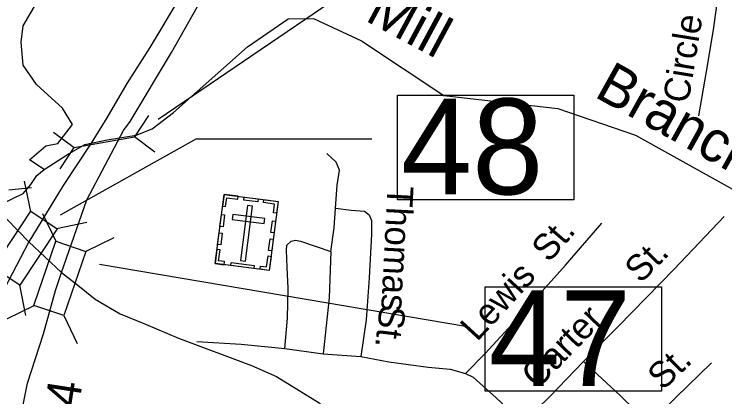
# Model space of a CAD drawing. Extents: x 2093524 to 2270757, y 289120 to 570408.
# Drawn here: x 2197754 to 2200351, y 458315 to 459714 of the extents above; entities that cross this region are included whole.
import ezdxf

# ---------------------------------------------------------------- set-up
doc = ezdxf.new("R2010")
doc.units = 0
for name, color, linetype in [('Exist Cultural Cemetery CELL', 7, 'Continuous'), ('Exist Hydrographic Creek Single Shore', 7, 'Continuous'), ('Exist Hydrographic Creek Single Shore Label', 7, 'Continuous'), ('Exist Road Non-System Type 51', 7, 'Continuous'), ('Exist Road Non-System Type 51 Label', 7, 'Continuous'), ('Exist Road Primary US Divided Attributed', 7, 'Continuous'), ('Exist Road Primary US Mileage Hundredths English Label', 7, 'Continuous'), ('Exist Road Primary US Structure Culvert CELL', 7, 'Continuous'), ('Exist Road Primary US Structure Culvert Number Label', 7, 'Continuous'), ('Exist Road Primary US Structure Standard Bridge CELL', 7, 'Continuous'), ('Exist Road Primary US Structure Standard Bridge Number Label', 7, 'Continuous'), ('Exist Road Secondary Structure Culvert CELL', 7, 'Continuous'), ('Exist Road Secondary Type 51 Attributed', 7, 'Continuous')]:
    doc.layers.add(name, color=color, linetype=linetype)

msp = doc.modelspace()

# ---------------------------------------------------------------- linework, layer by layer
at = {"layer": 'Exist Cultural Cemetery CELL'}
for points in [[(2198520.8, 459054.8), (2198718.3, 459029.6), (2198686, 458777), (2198488.6, 458802.2)], [(2198515.3, 459011.8), (2198526.6, 459010.4), (2198530.7, 459042.3), (2198570.9, 459037.2), (2198572.3, 459048.2), (2198520.8, 459054.8)], [(2198594.3, 459045.4), (2198645.7, 459038.8), (2198644.3, 459027.5), (2198592.8, 459034.1)], [(2198712.9, 458986.5), (2198701.6, 458988), (2198705.7, 459019.9), (2198665.5, 459025), (2198666.9, 459036.1), (2198718.4, 459029.5)], [(2198625.2, 459011.9), (2198606.7, 459014.3), (2198581, 458813.1), (2198599.5, 458810.8)], [(2198505.9, 458938.3), (2198511.4, 458981.2), (2198522.7, 458979.8), (2198517.2, 458936.8)], [(2198552.7, 458982.1), (2198550.3, 458963.6), (2198667.1, 458948.7), (2198669.5, 458967.2)], [(2198692.3, 458915.5), (2198697.8, 458958.5), (2198709.1, 458957), (2198703.6, 458914.1)], [(2198497.4, 458871.6), (2198502.9, 458914.6), (2198514.2, 458913.1), (2198508.7, 458870.2)], [(2198683.9, 458850.1), (2198689.4, 458893.1), (2198700.7, 458891.6), (2198695.2, 458848.7)], [(2198521.4, 458798.1), (2198522.8, 458809.5), (2198501, 458812.3), (2198506.1, 458852.4), (2198495.1, 458853.8), (2198488.5, 458802.3)], [(2198653.2, 458781.2), (2198654.6, 458792.6), (2198676.4, 458789.8), (2198681.6, 458829.9), (2198692.6, 458828.5), (2198686, 458777)], [(2198547, 458806.3), (2198631.2, 458795.6), (2198629.7, 458784.3), (2198545.5, 458795)]]:
    msp.add_lwpolyline(points, close=True, dxfattribs=at)
at = {"layer": 'Exist Hydrographic Creek Single Shore'}
for points in [[(2197863.7, 459146.2), (2197809.8, 459181.2), (2197870, 459232.2), (2197913.8, 459241.3), (2197966.7, 459310.7), (2197930.2, 459370.9), (2197835.4, 459456.6), (2197786.1, 459527.7), (2197778.8, 459611.6), (2197786.1, 459671.8), (2197844.5, 459772.1)], [(2197863.7, 459146.2), (2197949, 459201.1), (2198012.4, 459237), (2198093.8, 459254.9), (2198199.9, 459271.5), (2198257.8, 459295), (2198336.4, 459354.3), (2198606.2, 459595.2), (2198755.2, 459697.2), (2198847.3, 459698.7), (2199023.2, 459616.4), (2199324.3, 459416.8), (2199741.3, 459369.2), (2200025.3, 459271.7), (2200434.2, 459043.7), (2200484.2, 459047.1)], [(2197669.8, 459002.2), (2197787, 459058), (2197814.4, 459090.9), (2197836.3, 459124.6), (2197863.7, 459146.2)]]:
    msp.add_lwpolyline(points, dxfattribs=at)
at = {"layer": 'Exist Road Non-System Type 51'}
for p, q in [((2198743.3, 458492), (2198883.3, 458472.8)), ((2198883.3, 458472.8), (2199021.2, 458461.9))]:
    msp.add_line(p, q, dxfattribs=at)
for points in [[(2200325.5, 459782.5), (2200308.5, 459656.3), (2200283.5, 459504.3), (2200254.7, 459342.1)], [(2198927.7, 459004.9), (2198935, 459089.1), (2198942.6, 459143.1), (2198930.4, 459173.1), (2198896.3, 459204.7)], [(2198910.8, 458846.8), (2198924, 458933.2), (2198927.7, 459004.9)], [(2198927.7, 459004.9), (2198985.6, 458997.5), (2199033.8, 458994), (2199051.9, 458979.8), (2199060, 458960), (2199060.3, 458910.1), (2199051.2, 458749.9), (2199040.2, 458596), (2199021.2, 458461.9)], [(2199835.2, 458443.6), (2199962.1, 458572.3), (2200166.7, 458781.7), (2200349.4, 458974.8)], [(2199403.7, 458400.7), (2199475, 458473.1), (2199629.9, 458642.2), (2199768.8, 458796.9), (2199901.4, 458949.7)], [(2198743.3, 458492), (2198752.4, 458602), (2198755.6, 458711.9), (2198751.2, 458788), (2198748.8, 458851.7), (2198750.5, 458869.7), (2198766.5, 458883.8), (2198782.4, 458888.1), (2198800.3, 458884.2), (2198910.8, 458846.8)], [(2198910.8, 458846.8), (2198905.7, 458677), (2198883.3, 458472.8)], [(2198421, 458517.8), (2198583.2, 458507), (2198743.3, 458492)], [(2199021.2, 458461.9), (2199123.4, 458442.7), (2199267.4, 458423.8), (2199347.6, 458416.3), (2199403.7, 458400.7)], [(2199612.6, 458220.1), (2199712, 458316.8), (2199835.2, 458443.6)], [(2200076.7, 458215.4), (2199969.8, 458318.6), (2199835.2, 458443.6)], [(2200076.7, 458215.4), (2200173.8, 458313.8), (2200302.9, 458438.8)], [(2199403.7, 458400.7), (2199431.6, 458386.7), (2199516.1, 458311.6), (2199612.6, 458220.1)]]:
    msp.add_lwpolyline(points, dxfattribs=at)
at = {"layer": 'Exist Road Primary US Divided Attributed'}
for points in [[(2197926.8, 458769.7), (2198019.7, 459034.9), (2198152.9, 459288.6), (2198177.2, 459321.6), (2198328.2, 459574.2), (2198455.3, 459799.6), (2198568.5, 459984.5), (2198675, 460155.8), (2198744.9, 460286.8), (2198803.1, 460402.9)], [(2198637.1, 460256.8), (2198568.7, 460134.1), (2198422, 459891), (2198356.9, 459772.1), (2198249.2, 459592.4), (2198165, 459460.5), (2198093, 459335.5), (2198035.7, 459242.6), (2197933.3, 459088.1), (2197807.5, 458882.1)], [(2197807.5, 458882.1), (2197716, 458706.7), (2197623.2, 458544.3), (2197558.4, 458403.9), (2197533, 458336.5), (2197529, 458325.7), (2197513.4, 458253.6)], [(2197668.5, 457549.2), (2197705.6, 457795.2), (2197713.1, 457870), (2197738.5, 458001.5), (2197768.4, 458194.4), (2197802.8, 458364.8), (2197861.4, 458545.7), (2197904.2, 458704), (2197926.8, 458769.7)]]:
    msp.add_lwpolyline(points, dxfattribs=at)
at = {"layer": 'Exist Road Primary US Structure Culvert CELL'}
for p, q in [((2198244.6, 459343.6), (2198193.1, 459265.3)), ((2197898, 459282.1), (2197973.3, 459226.4)), ((2197973.3, 459226.4), (2198193.1, 459265.3)), ((2198268.4, 459209.6), (2198193.1, 459265.3)), ((2197921.8, 459148.1), (2197973.3, 459226.4))]:
    msp.add_line(p, q, dxfattribs=at)
at = {"layer": 'Exist Road Primary US Structure Culvert Number Label'}
msp.add_lwpolyline([(2198280.5, 459330.7), (2199287.3, 460016.6), (2199907.5, 460096.8)], dxfattribs=at)
at = {"layer": 'Exist Road Primary US Structure Standard Bridge CELL'}
for p, q in [((2197814.6, 458993), (2197792, 459103.9)), ((2197856.8, 458985.6), (2197906.4, 458883.9)), ((2197908.9, 458930.5), (2198019.8, 458953.1)), ((2198117.6, 458895.9), (2198015.9, 458846.2)), ((2197796.5, 458611.8), (2197773.9, 458722.7)), ((2197827.7, 458648.9), (2197726, 458599.2)), ((2197934.7, 458612), (2197984.3, 458510.3))]:
    msp.add_line(p, q, dxfattribs=at)
for points in [[(2197677.3, 458786.5), (2197814.1, 458993.3), (2197910.7, 458929.4), (2197773.9, 458722.7)], [(2198015.9, 458846.2), (2197935.2, 458611.9), (2197825.7, 458649.5), (2197906.4, 458883.9)]]:
    msp.add_lwpolyline(points, close=True, dxfattribs=at)
at = {"layer": 'Exist Road Primary US Structure Standard Bridge Number Label'}
msp.add_line((2198065.2, 458799.9), (2199411.4, 458571.9), dxfattribs=at)
for points in [[(2199155, 459417.9), (2199799.1, 459417.9), (2199799.1, 459035.6), (2199155, 459035.6)], [(2199476, 458717.5), (2200120.1, 458717.5), (2200120.1, 458335.2), (2199476, 458335.2)]]:
    msp.add_lwpolyline(points, close=True, dxfattribs=at)
msp.add_lwpolyline([(2197922.9, 458980.5), (2198419.1, 459257.8), (2199061.1, 459257.8)], dxfattribs=at)
at = {"layer": 'Exist Road Secondary Structure Culvert CELL'}
msp.add_line((2197817.2, 459078.7), (2197734.3, 459070.6), dxfattribs=at)
at = {"layer": 'Exist Road Secondary Type 51 Attributed'}
for points in [[(2197010.5, 459461.5), (2197053, 459474.9), (2197085.9, 459474.9), (2197122.3, 459467.4), (2197161.4, 459454), (2197240.6, 459403.2), (2197412.1, 459249.6), (2197685.6, 459006.3), (2197807.5, 458882.1)], [(2197807.5, 458882.1), (2197926.8, 458769.7)], [(2197926.8, 458769.7), (2197986.7, 458723.3), (2198050.2, 458672.4), (2198140.7, 458618.6), (2198234.1, 458580.4), (2198354, 458529.2), (2198621.6, 458429.2), (2198713, 458389.8), (2198868.1, 458292.9), (2198934.9, 458233.3), (2199023.4, 458148.2), (2199098.1, 458076.5), (2199192.6, 457979.2), (2199285.2, 457888.1), (2199402, 457774.9), (2199524.9, 457651.8), (2199623.2, 457552.4), (2199746.2, 457433.5), (2199881.1, 457292.4), (2199995.7, 457183.1), (2200108.5, 457068), (2200193.2, 456986.6), (2200301.7, 456869.3), (2200430.7, 456742.4)]]:
    msp.add_lwpolyline(points, dxfattribs=at)

# ---------------------------------------------------------------- texts
at = {"layer": 'Exist Hydrographic Creek Single Shore Label'}
for s, rotation, p in [('Mill', 331.6842, (2199032, 459692.8)), ('Branch', 330.8583, (2199870, 459414.6))]:
    msp.add_text(s, height=150, rotation=rotation, dxfattribs=at).set_placement(p)
at = {"layer": 'Exist Road Non-System Type 51 Label'}
for s, rotation, p in [('Circle', 80.7249, (2200218.3, 459385.2)), ('Thomas', 267.0375, (2199118.9, 459087.8)), ('St.', 49.0486, (2199708.6, 458802.6)), ('St.', 45.6696, (2200044, 458726.5)), ('Lewis', 47.5063, (2199445.9, 458514.2)), ('St.', 263.1441, (2199091.4, 458652.9)), ('Carter', 45.809, (2199666.4, 458340.5)), ('St.', 44.0762, (2200125.3, 458335.4))]:
    msp.add_text(s, height=95, rotation=rotation, dxfattribs=at).set_placement(p)
at = {"layer": 'Exist Road Primary US Mileage Hundredths English Label'}
msp.add_text('.24', height=125, rotation=81.1871, dxfattribs=at).set_placement((2197968, 458134.5))
at = {"layer": 'Exist Road Primary US Structure Standard Bridge Number Label'}
for s, p in [('48', (2199167.5, 459055.4)), ('47', (2199488.5, 458354.9))]:
    msp.add_text(s, height=350, dxfattribs=at).set_placement(p)

doc.saveas('drawing.dxf')
